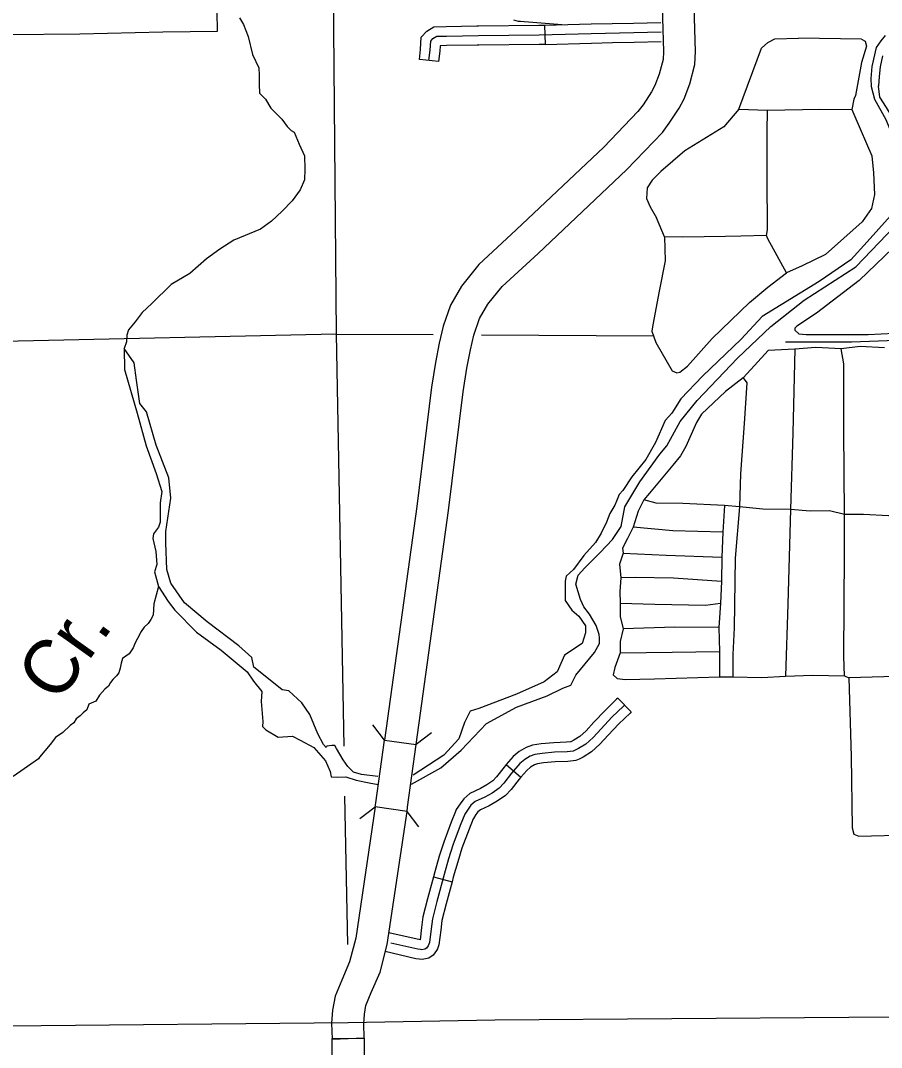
# Model space of a CAD drawing. Extents: x 1127717 to 1741049, y 2026793 to 2244711.
# Drawn here: x 1308961 to 1315678, y 2075216 to 2083231 of the extents above; entities that cross this region are included whole.
import ezdxf

# ---------------------------------------------------------------- set-up
doc = ezdxf.new("R2010")
doc.units = 0
for name, color, linetype in [('10', 7, 'Continuous'), ('15', 7, 'Continuous'), ('31', 7, 'Continuous'), ('35', 7, 'Continuous'), ('37', 7, 'Continuous'), ('40', 7, 'Continuous'), ('43', 7, 'Continuous'), ('45', 7, 'Continuous'), ('46', 7, 'Continuous'), ('5', 7, 'Continuous')]:
    doc.layers.add(name, color=color, linetype=linetype)

msp = doc.modelspace()

# ---------------------------------------------------------------- linework, layer by layer
at = {"layer": '10'}
msp.add_line((1311393.2, 2075281.5), (1311643, 2075292.3), dxfattribs=at)
for points in [[(1312607.5, 2081017), (1312719.6, 2081156.3), (1312999.6, 2081413.8), (1313688.3, 2082065.7), (1313969.4, 2082358.4), (1314022.6, 2082430.4), (1314100.1, 2082547), (1314138.2, 2082620.9), (1314182, 2082736.2), (1314223.1, 2082888.2), (1314227.8, 2082988.1), (1314211.3, 2083517.6), (1314158.7, 2086007.4), (1314102, 2089003)], [(1313852.3, 2088984.9), (1313908.8, 2086002.4), (1313961.4, 2083511), (1313977.6, 2082990.1), (1313974.6, 2082927.2), (1313943.9, 2082813.4), (1313909.5, 2082722.9), (1313884.3, 2082673.9), (1313817.9, 2082574.1), (1313777.9, 2082520), (1313512.1, 2082243.2), (1312829, 2081596.6), (1312536.5, 2081327.6), (1312400.7, 2081158.8)], [(1312400.7, 2081158.8), (1312314.7, 2081010), (1312258.1, 2080845.7), (1312226.5, 2080713.5), (1312197.9, 2080561.5), (1312167.1, 2080369.1), (1312052.6, 2079438.7), (1311801.1, 2077615.6)], [(1312048.7, 2077581.5), (1312300.5, 2079406.3), (1312414.7, 2080334.1), (1312444.2, 2080518.7), (1312471, 2080661.3), (1312498.4, 2080775.8), (1312543.2, 2080905.8), (1312607.5, 2081017)], [(1311728.6, 2077093), (1311733.5, 2077125.8), (1311801.1, 2077615.6)], [(1311801.1, 2077615.6), (1312048.7, 2077581.5)], [(1311976.3, 2077058.8), (1311981, 2077090.3), (1312048.7, 2077581.5)], [(1311728.6, 2077093), (1311576.1, 2076069.9), (1311528.4, 2075884.3), (1311467.3, 2075742.6), (1311415, 2075615.4), (1311395.7, 2075508.3), (1311387.9, 2075405), (1311393.2, 2075281.5)], [(1311643, 2075292.3), (1311638.3, 2075401), (1311644, 2075476.6), (1311656.3, 2075544.9), (1311697.7, 2075645.6), (1311765.7, 2075803.2), (1311821.4, 2076020.2), (1311976.3, 2077058.8)], [(1311976.3, 2077058.8), (1311728.6, 2077093)], [(1311393.1, 2075286.1), (1311643.1, 2075287.7)], [(1311395.4, 2074914.9), (1311393.1, 2075286.1)], [(1311643.1, 2075287.7), (1311645.4, 2074916.4)]]:
    msp.add_lwpolyline(points, dxfattribs=at)
at = {"layer": '15'}
for points in [[(1312661.9, 2075431.7), (1316804, 2075463.1), (1322104.8, 2075539.2), (1327394.8, 2075632.9), (1332797, 2075688.9), (1333675.4, 2075694)], [(1304587.9, 2075354.2), (1305301.1, 2075363.7), (1308857.7, 2075384.3), (1311516.4, 2075411.9), (1312660.7, 2075431.7)]]:
    msp.add_lwpolyline(points, dxfattribs=at)
at = {"layer": '31'}
for p, q in [((1313049.1, 2083195.2), (1313053.2, 2083045.2)), ((1313049.1, 2083195.2), (1313049.1, 2083195.2)), ((1312222.4, 2082910.4), (1312073.3, 2082927))]:
    msp.add_line(p, q, dxfattribs=at)
for points in [[(1312073.3, 2082927), (1312082, 2083005.3), (1312088, 2083100.5), (1312130.3, 2083148.1), (1312185.7, 2083182.2), (1312281.8, 2083185), (1312521.8, 2083189.3)], [(1312521.8, 2083189.3), (1312533.9, 2083189.5), (1313005.2, 2083194), (1313049.1, 2083195.2)], [(1313049.1, 2083195.2), (1313411.9, 2083205.1), (1313577.4, 2083208.4)], [(1313577.4, 2083208.4), (1313744.4, 2083211.8), (1313956.4, 2083216.7)], [(1312147.9, 2082918.7), (1312156.8, 2082998.8), (1312161.2, 2083070), (1312179, 2083090), (1312208, 2083107.8), (1312283.6, 2083110.1), (1312535, 2083114.5), (1313006.6, 2083119), (1313413.7, 2083130.1), (1313746, 2083136.8), (1313958.1, 2083141.7)], [(1313580.5, 2083058.5), (1313747.6, 2083061.9), (1313959.8, 2083066.7)], [(1312524.5, 2083039.3), (1312285.4, 2083035.1), (1312234.1, 2083033.6), (1312231.5, 2082992.3), (1312222.4, 2082910.4)], [(1313053.2, 2083045.2), (1313007.9, 2083044), (1312536, 2083039.5), (1312524.5, 2083039.3)], [(1313053.2, 2083045.2), (1313415.4, 2083055.1), (1313580.5, 2083058.5)]]:
    msp.add_lwpolyline(points, dxfattribs=at)
at = {"layer": '35'}
for points in [[(1310670.3, 2083252), (1310701.6, 2083199.9), (1310738.1, 2083106.1), (1310771.1, 2082965.3), (1310819.7, 2082862.8), (1310823.2, 2082805.4), (1310823.2, 2082734.2), (1310826.6, 2082663), (1310873.5, 2082617.8), (1310913.5, 2082546.5), (1311000.3, 2082461.4), (1311042, 2082404)], [(1315707.8, 2083113.1), (1315673.1, 2083073.6), (1315636.5, 2083021.6), (1315601.9, 2082873.5), (1315596.1, 2082779.2), (1315598.1, 2082715.5), (1315624.5, 2082618.5), (1315712.7, 2082459.8), (1315769.9, 2082318.8), (1315818.4, 2082173.3), (1315831.6, 2081992.6), (1315822.8, 2081878), (1315747.9, 2081706.1), (1315567.3, 2081503.3), (1315439.5, 2081362.3), (1315192.7, 2081194.8), (1314747.7, 2080921.5), (1314584.7, 2080745.2), (1314280.6, 2080454.3), (1314113.2, 2080278), (1314042.7, 2080167.8), (1313989.8, 2080110.5)], [(1314565, 2082538.2), (1314741.2, 2083015.7), (1314791, 2083060), (1314846.3, 2083087.7), (1315029.7, 2083094)], [(1315521.7, 2083085.6), (1315029.7, 2083094)], [(1315521.7, 2083085.6), (1315550.9, 2083068.9), (1315561.3, 2083031.4), (1315523, 2082902.3), (1315476.2, 2082646.7), (1315463.4, 2082617.5), (1315446, 2082536)], [(1315686.6, 2082954.3), (1315669.2, 2082869.6), (1315659.6, 2082794.6), (1315655.4, 2082719.9)], [(1314003, 2079912.1), (1314108.8, 2080101.6), (1314241, 2080264.7), (1314553.8, 2080595.3), (1314813.8, 2080842.2), (1315073.8, 2081049.3), (1315479.1, 2081309.4), (1315778.8, 2081622.3), (1315910.9, 2081900), (1315915.4, 2082014.6), (1315862.5, 2082252.7), (1315783.2, 2082446.6), (1315717.1, 2082552.4), (1315664.2, 2082631.7), (1315655.4, 2082719.9), (1315655.7, 2082722.6)], [(1314565, 2082538.2), (1314448, 2082401.4), (1314143.7, 2082213.2), (1313955.6, 2082052.7), (1313889.2, 2081986.3), (1313850.4, 2081925.4), (1313844.9, 2081842.4), (1313872.6, 2081776), (1313922.3, 2081692.1)], [(1314565, 2082538.2), (1314789.1, 2082532.7), (1315198, 2082539.4), (1315446, 2082536)], [(1314782.4, 2081553.6), (1314789.1, 2081597.2), (1314785.7, 2082006.3), (1314785.7, 2082361.7), (1314789.1, 2082532.7)], [(1315446, 2082536), (1315469.5, 2082482.4), (1315603.5, 2082173.9), (1315617, 2082043.2), (1315623.7, 2081872.2), (1315600.2, 2081764.9), (1315526.5, 2081660.9), (1315241.6, 2081406.1), (1315060.6, 2081315.6), (1314936.6, 2081261.9)], [(1311042, 2082404), (1311071.6, 2082372.8), (1311095.9, 2082360.6), (1311134.1, 2082266.4), (1311175.8, 2082174.3), (1311179.3, 2082071.8), (1311175.8, 2081988.4), (1311142.8, 2081910.2), (1311080.3, 2081825.1), (1311002.1, 2081743.4), (1310918.7, 2081665.2), (1310833.6, 2081602.6), (1310625.2, 2081517.5), (1310515.7, 2081446.3), (1310411.5, 2081371.5), (1310281.2, 2081256.9), (1310137, 2081171.7), (1309984.2, 2081023), (1309909.5, 2080951.7), (1309855.7, 2080880.5), (1309803.5, 2080817.9), (1309789.6, 2080774.5), (1309787.9, 2080724.1), (1309768.8, 2080672)], [(1314460.5, 2081545.1), (1314128.8, 2081540.2), (1313984.7, 2081543.6), (1313922.3, 2081692.1)], [(1314936.6, 2081261.9), (1314792.4, 2081526.8), (1314782.4, 2081553.6), (1314581.3, 2081546.9), (1314460.5, 2081545.1)], [(1313984.7, 2081543.6), (1313991.4, 2081355.8), (1313944.5, 2081117.7), (1313894.2, 2080856.2), (1313887.5, 2080805.9), (1313917.6, 2080718.7), (1314045, 2080497.4), (1314081.9, 2080480.7), (1314105.3, 2080487.4), (1314165.7, 2080534.3), (1314356.7, 2080748.9), (1314648.3, 2081030.6), (1314792.4, 2081151.3), (1314936.6, 2081261.9)], [(1315767.3, 2081454), (1315505.2, 2081202), (1315171.6, 2080946.6), (1315018.4, 2080844.4), (1315003, 2080830.8), (1315001.3, 2080815.5), (1315033.7, 2080784.8), (1315091.5, 2080781.4), (1315573.3, 2080781.4), (1315777.6, 2080791.6)], [(1311748.7, 2077330.8), (1311622.4, 2077347), (1311557.6, 2077364.4), (1311513.5, 2077408.5), (1311478.3, 2077461.4), (1311425.4, 2077549.5), (1311412.2, 2077571.6), (1311390.2, 2077571.6), (1311350.5, 2077567.2), (1311346.1, 2077558.3), (1311324.1, 2077580.4), (1311280, 2077664.1), (1311218.3, 2077814), (1311156.6, 2077906.6), (1311055.3, 2077999.1), (1311002.4, 2078007.9), (1310909.9, 2078082.9), (1310782.1, 2078184.2), (1310764.5, 2078259.2), (1310663.1, 2078351.7), (1310416.4, 2078536.9), (1310240.1, 2078686.7), (1310134.4, 2078841), (1310103.5, 2078946.8), (1310094.7, 2079154), (1310094.7, 2079242.1), (1310134.4, 2079502.2), (1310116.8, 2079660.9), (1310019.8, 2079916.5), (1309944.9, 2080176.6), (1309892, 2080242.7), (1309865.6, 2080423.4), (1309848, 2080560.1), (1309768.8, 2080672)], [(1309768.8, 2080672), (1309773.1, 2080507.2), (1309870, 2080167.8), (1309940.5, 2079912.1), (1310019.8, 2079696.1), (1310063.9, 2079555.1), (1310050.7, 2079466.9), (1310050.7, 2079422.8), (1310050.7, 2079378.8), (1310050.7, 2079317.1), (1310037.4, 2079277.4), (1309997.8, 2079224.5), (1309993.4, 2079189.2), (1310015.4, 2079087.8), (1310024.2, 2078986.5), (1310006.6, 2078929.2), (1310037.4, 2078814.6), (1310112.4, 2078695.6), (1310165.2, 2078629.4), (1310332.7, 2078457.5), (1310526.5, 2078316.5), (1310729.2, 2078149), (1310777.7, 2078074.1), (1310843.8, 2077994.7), (1310839.4, 2077915.4), (1310852.6, 2077761.1), (1310848.2, 2077721.4), (1310874.6, 2077695), (1310971.6, 2077637.7), (1311081.7, 2077646.5), (1311143.4, 2077615.6), (1311249.2, 2077558.3), (1311341.7, 2077452.6), (1311376.9, 2077368.8), (1311385.8, 2077329.1), (1311434.2, 2077324.7), (1311500.3, 2077329.1), (1311579.6, 2077302.7), (1311681, 2077280.6), (1311751.9, 2077269.3)], [(1315701.6, 2080676.9), (1315513.2, 2080687.5), (1315364, 2080669.7), (1315165, 2080680.4), (1315001.5, 2080666.2), (1314795.4, 2080655.5), (1314688.8, 2080538.2), (1314599.9, 2080442.2), (1314461.4, 2080335.6), (1314273, 2080157.8), (1314233.9, 2080093.8), (1314152.2, 2079905.4), (1314109.5, 2079834.3), (1314049.1, 2079759.6), (1313867.9, 2079542.8), (1313825.2, 2079489.5), (1313779, 2079400.6), (1313740, 2079276.2), (1313697.3, 2079187.3), (1313658.2, 2079112.6), (1313661.8, 2079073.5), (1313633.3, 2078988.2), (1313644, 2078881.5), (1313636.9, 2078774.9), (1313640.4, 2078682.5), (1313640.4, 2078579.4), (1313661.8, 2078483.4), (1313640.4, 2078383.8), (1313640.4, 2078295), (1313597.8, 2078181.2), (1313583.6, 2078124.3), (1313615.6, 2078095.9), (1313679.5, 2078088.8), (1313907, 2078092.3), (1314415.2, 2078110.1), (1314518.2, 2078110.1), (1314745.6, 2078103), (1314930.4, 2078113.7), (1315140.1, 2078120.8), (1315388.9, 2078117.2), (1315423.8, 2078101.8)], [(1315001.5, 2080666.2), (1314987.3, 2080012.1), (1314969.5, 2079414.8), (1314948.2, 2078675.4), (1314930.4, 2078113.7)], [(1315388.9, 2078117.2), (1315385.3, 2078266.5), (1315388.9, 2079073.5), (1315388.9, 2079375.7), (1315385.3, 2080033.4), (1315385.3, 2080552.4), (1315364, 2080669.7)], [(1314599.9, 2080442.2), (1314628.4, 2080403.1), (1314607.1, 2080086.7), (1314578.6, 2079692.1), (1314571.5, 2079436.1), (1314536, 2079034.4), (1314528.9, 2078490.5), (1314518.2, 2078284.3), (1314518.2, 2078110.1)], [(1313989.8, 2080110.5), (1313914.9, 2079938.6), (1313840, 2079806.3), (1313729.9, 2079669.7), (1313659.4, 2079563.9), (1313632.9, 2079533), (1313610.9, 2079480.1), (1313597.7, 2079449.3), (1313558, 2079383.2), (1313531.6, 2079317.1), (1313491.9, 2079228.9), (1313447.9, 2079158.4), (1313355.3, 2079057), (1313276, 2078946.8), (1313218.7, 2078893.9), (1313209.9, 2078854.2), (1313209.9, 2078801.3), (1313209.9, 2078748.4), (1313209.9, 2078704.4), (1313262.8, 2078629.4), (1313315.7, 2078581), (1313368.6, 2078506), (1313368.6, 2078453.1), (1313342.1, 2078369.4), (1313205.5, 2078276.8), (1313148.2, 2078149), (1313046.9, 2078069.6), (1312831, 2077972.7), (1312535.8, 2077862.5), (1312469.7, 2077840.4), (1312425.6, 2077752.3), (1312381.6, 2077624.5), (1312262.6, 2077496.6), (1312023.3, 2077341.5)], [(1312012.4, 2077270.1), (1312240.6, 2077399.7), (1312399.2, 2077536.3), (1312597.5, 2077743.5), (1312831, 2077871.3), (1313068.9, 2077959.4), (1313192.3, 2078021.2), (1313254, 2078043.2), (1313293.6, 2078122.5), (1313439.1, 2078298.9), (1313478.7, 2078369.4), (1313478.7, 2078413.5), (1313474.3, 2078439.9), (1313452.3, 2078510.4), (1313399.4, 2078598.6), (1313355.3, 2078655.9), (1313328.9, 2078713.2), (1313293.6, 2078832.2), (1313311.3, 2078902.7), (1313364.1, 2078960), (1313483.1, 2079079), (1313580.1, 2079180.4), (1313646.1, 2079281.8), (1313677, 2079436.1), (1313791.6, 2079630), (1313950.2, 2079846), (1314003, 2079912.1)], [(1316728.6, 2079322.4), (1316412.3, 2079354.4), (1316106.7, 2079357.9), (1315904.2, 2079365), (1315733.6, 2079365), (1315538.1, 2079375.7), (1315388.9, 2079375.7), (1315271.6, 2079404.1), (1315122.3, 2079400.6), (1314969.5, 2079414.8), (1314752.8, 2079418.4), (1314571.5, 2079436.1), (1314454.2, 2079446.8), (1314127.3, 2079461), (1313921.2, 2079464.6), (1313825.2, 2079489.5)], [(1314454.2, 2079446.8), (1314440, 2079237.1), (1314432.9, 2079041.5), (1314429.4, 2078853.1), (1314422.3, 2078682.5), (1314408, 2078494), (1314415.2, 2078305.6), (1314415.2, 2078110.1)], [(1314440, 2079237.1), (1314049.1, 2079247.7), (1313740, 2079276.2)], [(1313661.8, 2079073.5), (1313999.4, 2079059.3), (1314432.9, 2079041.5)], [(1314429.4, 2078853.1), (1314056.2, 2078878), (1313757.7, 2078885.1), (1313644, 2078881.5)], [(1310037.4, 2078814.6), (1310000.4, 2078679.4), (1309995.7, 2078590.1), (1309976.9, 2078557.2), (1309958.1, 2078524.3), (1309925.2, 2078496.1), (1309901.8, 2078463.2), (1309873.6, 2078406.8), (1309854.8, 2078374), (1309840.7, 2078336.4), (1309807.8, 2078289.4), (1309756.1, 2078251.8), (1309746.7, 2078214.2), (1309737.4, 2078176.6), (1309728, 2078139), (1309709.2, 2078115.5), (1309681, 2078087.3), (1309662.2, 2078063.8), (1309648.1, 2078035.6), (1309619.9, 2078012.1), (1309577.6, 2077965.1), (1309549.5, 2077918.1), (1309493.1, 2077894.6), (1309479, 2077852.3), (1309450.8, 2077828.8), (1309427.3, 2077805.3), (1309394.5, 2077781.8), (1309375.7, 2077749), (1309347.5, 2077730.2), (1309291.1, 2077673.8), (1309234.8, 2077636.2), (1309192.5, 2077579.8), (1309107.9, 2077481.1), (1309102.3, 2077468.7), (1308903.7, 2077330.9)], [(1313640.4, 2078682.5), (1313910.5, 2078675.4), (1314305, 2078668.2), (1314422.3, 2078682.5)], [(1314408, 2078494), (1314066.9, 2078497.6), (1313661.8, 2078483.4)], [(1313640.4, 2078295), (1314045.6, 2078302.1), (1314415.2, 2078305.6)], [(1316760.9, 2078113.8), (1316435.6, 2078111.4), (1316148.5, 2078111.4), (1315787.3, 2078111.4), (1315423.8, 2078101.8), (1315442.9, 2077486.8), (1315450.1, 2076929.3), (1315462, 2076881.4), (1315500.3, 2076864.7), (1315899.8, 2076876.6), (1316148.5, 2076886.2), (1316512.1, 2076886.2), (1316775.2, 2076881.4), (1316792, 2076898.2), (1316794.4, 2076922.1), (1316777.6, 2077374.4), (1316772.9, 2077855.3), (1316772.9, 2078075.5), (1316760.9, 2078113.8)]]:
    msp.add_lwpolyline(points, dxfattribs=at)
at = {"layer": '37'}
for points in [[(1311801.1, 2077615.6), (1311710.5, 2077735.2)], [(1312168.3, 2077672), (1312048.7, 2077581.5)], [(1311608.6, 2077004.2), (1311728.8, 2077093.9)], [(1311976.2, 2077058), (1312065.9, 2076937.8)]]:
    msp.add_lwpolyline(points, dxfattribs=at)
at = {"layer": '40'}
msp.add_lwpolyline([(1313185.6, 2083196.4), (1312958, 2083214.9), (1312891.2, 2083219.9), (1312861.1, 2083222.8), (1312845, 2083224.1), (1312810.8, 2083233.1)], dxfattribs=at)
at = {"layer": '43'}
for points in [[(1314929.5, 2080722.4), (1315443.4, 2080722.4), (1315864, 2080739.4), (1316123.1, 2080756.4), (1316445.9, 2080764.9), (1316632.8, 2080773.4), (1316739, 2080773.4)], [(1314929.5, 2080722.4), (1315127.5, 2080722.4)], [(1315259.5, 2080722.4), (1315443.4, 2080722.4), (1315655.3, 2080731)]]:
    msp.add_lwpolyline(points, dxfattribs=at)
at = {"layer": '45'}
for p, q in [((1313620.2, 2077941.7), (1313726.3, 2077835.7)), ((1312751.2, 2077424.4), (1312864.6, 2077326.2)), ((1312183, 2076548.9), (1312327.7, 2076509.6))]:
    msp.add_line(p, q, dxfattribs=at)
for points in [[(1313620.2, 2077941.7), (1313611.8, 2077933.3), (1313522.3, 2077847.1), (1313435.1, 2077754.8), (1313375.1, 2077688.2), (1313326, 2077643.5), (1313278.5, 2077614.1), (1313253.7, 2077602.2)], [(1313673.3, 2077888.7), (1313664.3, 2077879.7), (1313575.6, 2077794.3), (1313490.2, 2077703.9), (1313428.3, 2077635.3), (1313371.4, 2077583.4), (1313314.5, 2077548.2), (1313272.7, 2077528.1), (1313225.8, 2077523.1), (1313127.1, 2077519.8), (1313031.7, 2077511.4), (1312974.8, 2077503), (1312938, 2077489.6), (1312896.1, 2077464.5), (1312857.6, 2077432.7), (1312792.4, 2077357.4), (1312732.1, 2077278.7), (1312695.3, 2077240.2), (1312640.1, 2077201.7), (1312583.2, 2077169.9), (1312507.9, 2077134.7), (1312474.4, 2077106.2), (1312452.6, 2077076.1), (1312427.5, 2077037.6), (1312390.7, 2076947.2), (1312333.8, 2076794.9), (1312300.3, 2076687.7), (1312265.2, 2076565.5), (1312208.3, 2076356.2), (1312174.8, 2076220.6), (1312164.8, 2076141.9), (1312151.4, 2076034.8), (1312141.4, 2076009.7), (1312128, 2075991.2), (1312116.3, 2075982.9), (1312092.8, 2075977.8), (1312081.1, 2075979.5), (1312059.8, 2075982.2), (1311850.3, 2076031.1)], [(1313726.3, 2077835.7), (1313716.8, 2077826.2), (1313628.9, 2077741.5), (1313545.4, 2077653.1), (1313481.6, 2077582.3), (1313416.8, 2077523.3), (1313350.6, 2077482.3), (1313318.6, 2077467)], [(1313253.7, 2077602.2), (1313251.8, 2077601.3), (1313220.5, 2077598), (1313122.5, 2077594.7), (1313022.9, 2077585.9), (1312956.3, 2077576.1), (1312905.6, 2077557.7), (1312852.7, 2077525.9), (1312805, 2077486.5), (1312751.2, 2077424.4)], [(1313318.6, 2077467), (1313293.5, 2077454.9), (1313231.1, 2077448.3), (1313131.6, 2077444.9), (1313040.4, 2077436.9), (1312993.3, 2077429.9), (1312970.4, 2077421.6), (1312939.6, 2077403.1), (1312910.2, 2077378.9), (1312864.6, 2077326.2)], [(1312751.2, 2077424.4), (1312734.2, 2077404.8), (1312675.1, 2077327.5), (1312646.3, 2077297.4), (1312600.2, 2077265.3), (1312549, 2077236.7), (1312467, 2077198.4), (1312418.9, 2077157.5), (1312390.8, 2077118.6), (1312360.8, 2077072.5), (1312354.6, 2077057.4)], [(1312864.6, 2077326.2), (1312850.5, 2077310), (1312789.2, 2077229.8), (1312744.3, 2077182.9), (1312679.9, 2077138), (1312617.4, 2077103.1), (1312548.8, 2077071), (1312529.9, 2077055), (1312514.5, 2077033.7), (1312494.3, 2077002.7), (1312493.5, 2077000.8)], [(1312354.6, 2077057.4), (1312320.8, 2076974.5), (1312262.8, 2076819.2), (1312228.5, 2076709.3), (1312193, 2076585.7), (1312183, 2076548.9)], [(1312493.5, 2077000.8), (1312460.6, 2076919.9), (1312404.8, 2076770.5), (1312372.2, 2076666.2), (1312337.4, 2076545.3), (1312327.7, 2076509.6)], [(1312183, 2076548.9), (1312135.7, 2076375), (1312101, 2076234.4), (1312090.4, 2076151.3), (1312078.3, 2076054.9)], [(1312327.7, 2076509.6), (1312280.9, 2076337.4), (1312248.7, 2076206.8), (1312239.2, 2076132.5), (1312224.6, 2076015.9), (1312213, 2075986.8)], [(1312078.3, 2076054.9), (1311835.1, 2076111.7)], [(1312213, 2075986.8), (1312207.5, 2075973.1), (1312181.5, 2075937.3), (1312147.2, 2075912.8), (1312095.5, 2075901.7), (1312071.1, 2075905.2), (1312046.5, 2075908.3), (1311807, 2075964.2)]]:
    msp.add_lwpolyline(points, dxfattribs=at)
at = {"layer": '46'}
msp.add_lwpolyline([(1305300, 2083056.4), (1305969, 2083071.7), (1306583, 2083078.3), (1307030.2, 2083091.7), (1307514, 2083098.4), (1307914.5, 2083101.7), (1308860.6, 2083121.7), (1309424.5, 2083128.4), (1310071.9, 2083141.8), (1310497.1, 2083148.5), (1310494.7, 2083298.4)], dxfattribs=at)
at = {"layer": '5'}
for points in [[(1311393, 2084360.1), (1311424.1, 2080784.5)], [(1311424.1, 2080784.5), (1308826.3, 2080726.4), (1305391.2, 2080684.8)], [(1311424.1, 2080784.5), (1311482.8, 2077566.7)], [(1311424.1, 2080784.5), (1312180.9, 2080780.1)], [(1312558.6, 2080777.9), (1313899.8, 2080770.2)], [(1311489.9, 2077176.7), (1311510.9, 2076020.2)]]:
    msp.add_lwpolyline(points, dxfattribs=at)

# ---------------------------------------------------------------- texts
at = {"layer": '35'}
msp.add_text('Cr.', height=422.4, rotation=54.47507, dxfattribs=at).set_placement((1309251.8, 2077892.3))

doc.saveas('drawing.dxf')
